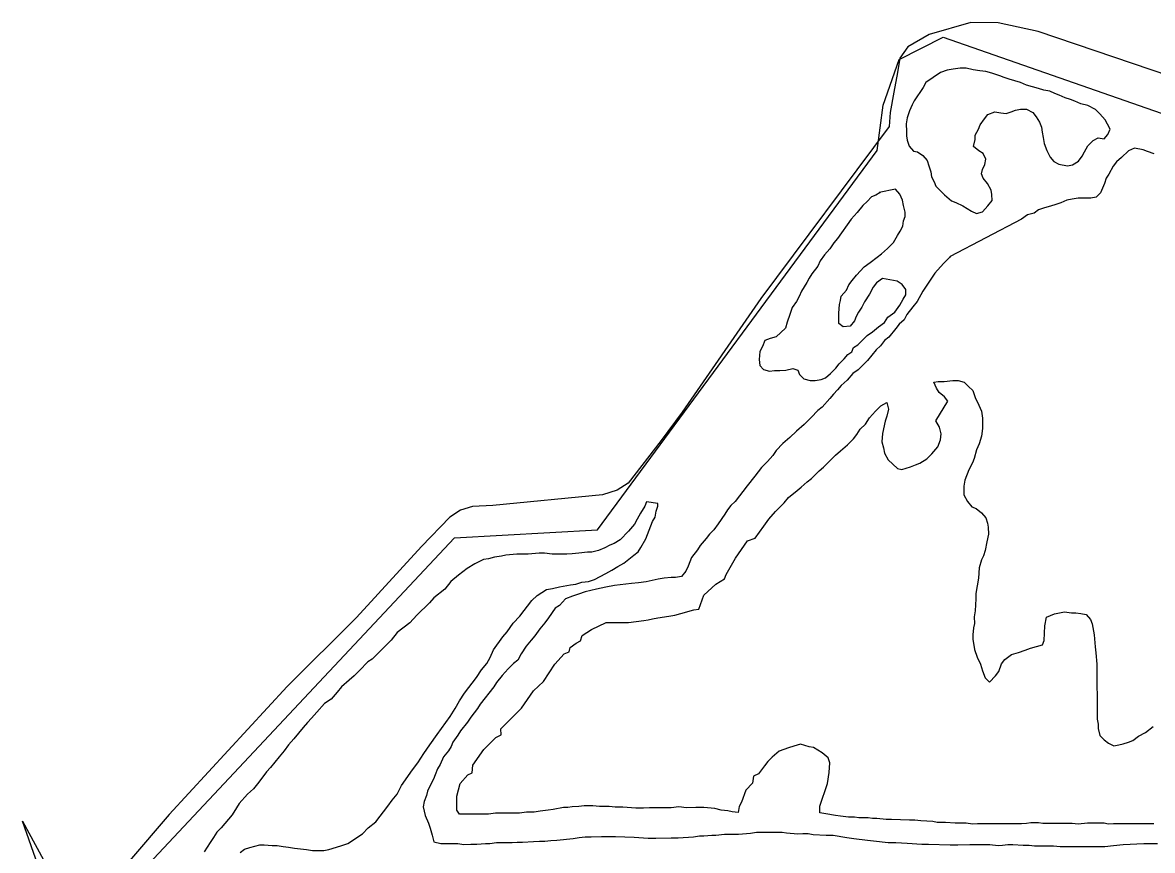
# Model space of a CAD drawing. Extents: x 0 to 34, y 0 to 22.
# Drawn here: x 4.941 to 5.1908, y 15.742 to 15.9252 of the extents above; entities that cross this region are included whole.
import ezdxf

# ---------------------------------------------------------------- set-up
doc = ezdxf.new("R2010")
doc.units = 0
for name, color, linetype in [('GM_X_Corporation', 7, 'Continuous'), ('GM_X_Major_Lake', 7, 'Continuous'), ('GM_X_Minor_Lake', 7, 'Continuous')]:
    doc.layers.add(name, color=color, linetype=linetype)

msp = doc.modelspace()

# ---------------------------------------------------------------- linework, layer by layer
at = {"layer": 'GM_X_Corporation'}
msp.add_lwpolyline([(5.20311, 15.91047), (5.16555, 15.92324), (5.15669, 15.92512), (5.15065, 15.9252), (5.14145, 15.92256), (5.13677, 15.91984), (5.13494, 15.91735), (5.13447, 15.91413), (5.13362, 15.90979), (5.13285, 15.90527), (5.13259, 15.90221), (5.10423, 15.86414), (5.08685, 15.83901), (5.08218, 15.83272), (5.07494, 15.82326), (5.07247, 15.82173), (5.06923, 15.82071), (5.04496, 15.81833), (5.04045, 15.81815), (5.03781, 15.8173), (5.03551, 15.81577), (5.02921, 15.8093), (5.01482, 15.79354), (4.99949, 15.7783), (4.97343, 15.75002), (4.96466, 15.73972)], dxfattribs=at)
msp.add_lwpolyline([(5.20311, 15.91047), (5.16555, 15.92324), (5.15669, 15.92512), (5.15065, 15.9252), (5.14145, 15.92256), (5.13677, 15.91984), (5.13494, 15.91735), (5.13447, 15.91413), (5.13362, 15.90979), (5.13285, 15.90527), (5.13259, 15.90221), (5.10423, 15.86414), (5.08685, 15.83901), (5.08218, 15.83272), (5.07494, 15.82326), (5.07247, 15.82173), (5.06923, 15.82071), (5.04496, 15.81833), (5.04045, 15.81815), (5.03781, 15.8173), (5.03551, 15.81577), (5.02921, 15.8093), (5.01482, 15.79354), (4.99949, 15.7783), (4.97343, 15.75002), (4.96466, 15.73972)], dxfattribs=at)
at = {"layer": 'GM_X_Major_Lake'}
msp.add_lwpolyline([(4.94441, 15.73885), (4.94101, 15.74849), (4.95446, 15.72366), (5.03651, 15.81123), (5.06816, 15.81294), (5.12993, 15.89689), (5.13126, 15.90696), (5.13485, 15.91703), (5.14452, 15.92196), (5.212, 15.89843)], dxfattribs=at)
msp.add_lwpolyline([(4.94441, 15.73885), (4.94101, 15.74849), (4.95446, 15.72366), (5.03651, 15.81123), (5.06816, 15.81294), (5.12993, 15.89689), (5.13126, 15.90696), (5.13485, 15.91703), (5.14452, 15.92196), (5.212, 15.89843)], dxfattribs=at)
at = {"layer": 'GM_X_Minor_Lake'}
for points in [[(5.15401, 15.91435), (5.15267, 15.91453), (5.15115, 15.91471), (5.14963, 15.91508), (5.14829, 15.91508), (5.14677, 15.91487), (5.14544, 15.91468), (5.14394, 15.91417)], [(5.13817, 15.90787), (5.1377, 15.90702), (5.13714, 15.90568), (5.13658, 15.90416), (5.13639, 15.90283), (5.13641, 15.90111), (5.13641, 15.90016), (5.13661, 15.89921), (5.137, 15.89788), (5.13796, 15.89675), (5.13891, 15.89657), (5.14006, 15.89581), (5.14102, 15.89468), (5.14141, 15.89354), (5.1418, 15.89221), (5.142, 15.89107), (5.14257, 15.88993), (5.14296, 15.88898), (5.14392, 15.88804), (5.14488, 15.88709), (5.14641, 15.88577), (5.14736, 15.88539), (5.14889, 15.88464), (5.14985, 15.88408), (5.1508, 15.88351), (5.15195, 15.88295), (5.15327, 15.88334), (5.15441, 15.88468), (5.15535, 15.88583), (5.15534, 15.88716), (5.15514, 15.88811), (5.15437, 15.88962), (5.15341, 15.89076), (5.15303, 15.89171), (5.15321, 15.89266), (5.15377, 15.8938), (5.15395, 15.89495), (5.15337, 15.89627), (5.15242, 15.89684), (5.15127, 15.89778), (5.15164, 15.89931), (5.15163, 15.90026), (5.15238, 15.90159), (5.15276, 15.90255), (5.1537, 15.90389), (5.15445, 15.90484), (5.15597, 15.90542), (5.15731, 15.90524), (5.15845, 15.90506), (5.15959, 15.90545), (5.16054, 15.90583), (5.16168, 15.90603), (5.16301, 15.90604), (5.16434, 15.90528), (5.16511, 15.90434), (5.16588, 15.9032), (5.16627, 15.90206), (5.16647, 15.90092), (5.16667, 15.89978), (5.16687, 15.89845), (5.16745, 15.89693), (5.16822, 15.89542), (5.16899, 15.89447), (5.17013, 15.89391), (5.17204, 15.89354), (5.17318, 15.89374), (5.1745, 15.89451), (5.17526, 15.89565), (5.17582, 15.89661), (5.17657, 15.89794), (5.17771, 15.89909), (5.17884, 15.89967), (5.18018, 15.89949), (5.18093, 15.90044), (5.18149, 15.90159), (5.18091, 15.90273), (5.18034, 15.90367), (5.17919, 15.905), (5.17823, 15.90594), (5.17651, 15.90688), (5.17498, 15.90725), (5.17365, 15.90782), (5.1727, 15.90819), (5.17155, 15.90856), (5.17022, 15.90912), (5.16926, 15.9095), (5.16812, 15.91006), (5.16678, 15.91025), (5.16564, 15.91062), (5.1643, 15.91099), (5.16297, 15.91136), (5.16163, 15.91193), (5.15916, 15.91267), (5.15801, 15.91304), (5.15706, 15.91342), (5.15534, 15.91398), (5.15401, 15.91435)], [(5.14394, 15.91417), (5.14071, 15.91198), (5.14014, 15.91084), (5.13817, 15.90787)], [(5.19123, 15.89613), (5.18971, 15.89669), (5.18875, 15.89707), (5.18685, 15.89744), (5.18552, 15.89686), (5.18401, 15.89533), (5.18288, 15.89437), (5.18212, 15.89341), (5.18118, 15.89169), (5.18062, 15.89074), (5.18025, 15.8896), (5.17931, 15.8875), (5.17837, 15.88654), (5.17723, 15.88634), (5.17589, 15.88633), (5.17437, 15.88632), (5.17304, 15.88613), (5.1719, 15.88593), (5.17057, 15.88535), (5.16943, 15.88496), (5.1683, 15.88457), (5.16697, 15.88419), (5.16564, 15.8838), (5.16469, 15.88303), (5.16317, 15.88264), (5.16185, 15.88168), (5.14612, 15.87341)], [(5.13402, 15.88835), (5.13041, 15.88757), (5.13061, 15.88757), (5.12966, 15.887), (5.12871, 15.88661), (5.12777, 15.88565), (5.12682, 15.8847), (5.1255, 15.88317), (5.12423, 15.88172)], [(5.13616, 15.88228), (5.13615, 15.88323), (5.13576, 15.88475), (5.13556, 15.88589), (5.13498, 15.88722), (5.13402, 15.88835)], [(5.12423, 15.88172), (5.12116, 15.87743), (5.12041, 15.87648), (5.11947, 15.87514), (5.11834, 15.8738), (5.11739, 15.87246), (5.11683, 15.87132), (5.11551, 15.8696), (5.11495, 15.86864), (5.11438, 15.86769), (5.11382, 15.86673), (5.11326, 15.86578), (5.11269, 15.86463), (5.11213, 15.86349), (5.11119, 15.86215), (5.11063, 15.86063), (5.11007, 15.85891), (5.1097, 15.85758), (5.10762, 15.85566), (5.10629, 15.85527), (5.10515, 15.85489), (5.10459, 15.85355), (5.10403, 15.85241), (5.10385, 15.85069), (5.10405, 15.84936), (5.10482, 15.84842), (5.10615, 15.84804), (5.10729, 15.84824), (5.10843, 15.84825), (5.10977, 15.84826), (5.11128, 15.84865), (5.11243, 15.84827), (5.11282, 15.84732), (5.11377, 15.84638), (5.11511, 15.84601), (5.11625, 15.84601), (5.11758, 15.84621), (5.11853, 15.8466), (5.11966, 15.84756), (5.1208, 15.84871), (5.12155, 15.84966), (5.12268, 15.85081), (5.12344, 15.85177), (5.12439, 15.85234), (5.12476, 15.8533), (5.12571, 15.85387), (5.12665, 15.85483), (5.12778, 15.85598), (5.12892, 15.85675), (5.13025, 15.8579), (5.13157, 15.85886), (5.13232, 15.86), (5.13384, 15.86115), (5.13497, 15.86268), (5.13572, 15.86402), (5.13628, 15.86497), (5.13627, 15.86611), (5.1355, 15.86725), (5.13436, 15.868), (5.13112, 15.86855), (5.12979, 15.86759), (5.12904, 15.86664), (5.12829, 15.86511), (5.12716, 15.86339), (5.1266, 15.86225), (5.12585, 15.8611), (5.12528, 15.86015), (5.12491, 15.85919), (5.12397, 15.85805), (5.12245, 15.85785), (5.12149, 15.8586), (5.12148, 15.85993), (5.12147, 15.86088), (5.12165, 15.86279), (5.12183, 15.86374), (5.12202, 15.86469), (5.12315, 15.86603), (5.12371, 15.86718), (5.12446, 15.86813), (5.12541, 15.86928), (5.12711, 15.87119), (5.12843, 15.87215), (5.12995, 15.8733), (5.13089, 15.87407), (5.13221, 15.87522), (5.13354, 15.87656), (5.13448, 15.87809), (5.13504, 15.87904), (5.1356, 15.88019), (5.13579, 15.88133), (5.13616, 15.88228)], [(5.14612, 15.87341), (5.14593, 15.87321), (5.14461, 15.87187), (5.14272, 15.86977), (5.14008, 15.86576), (5.13877, 15.86347), (5.13782, 15.86232), (5.1365, 15.8606), (5.13594, 15.85945), (5.13481, 15.8585), (5.13405, 15.85754), (5.13254, 15.85563), (5.1316, 15.85486), (5.13066, 15.85371), (5.12971, 15.85276), (5.12782, 15.85046), (5.12688, 15.8495), (5.12575, 15.84836), (5.12461, 15.84759), (5.12329, 15.84606), (5.12197, 15.84491), (5.12121, 15.84395), (5.12027, 15.843), (5.11951, 15.84204), (5.11781, 15.84013), (5.11687, 15.83936), (5.11536, 15.83783), (5.11385, 15.8363), (5.11214, 15.83477), (5.11063, 15.83342), (5.10912, 15.83208), (5.10761, 15.83055), (5.10686, 15.82941), (5.10572, 15.82807), (5.1044, 15.82673), (5.10365, 15.82577), (5.10289, 15.82482), (5.1012, 15.82271), (5.09856, 15.81927), (5.09761, 15.81832), (5.09686, 15.81736), (5.09629, 15.8164), (5.09479, 15.8143), (5.09384, 15.81296), (5.0929, 15.81201), (5.09214, 15.81105), (5.09082, 15.80952), (5.09026, 15.80857), (5.08894, 15.80685), (5.08819, 15.80494), (5.08763, 15.8038), (5.08669, 15.80265), (5.08536, 15.80245), (5.08441, 15.80244), (5.08289, 15.80224), (5.08155, 15.80205), (5.0789, 15.80146), (5.07718, 15.80126), (5.07566, 15.80106), (5.07186, 15.80065)], [(5.14337, 15.83135), (5.14393, 15.83287), (5.14411, 15.8342), (5.14372, 15.83572), (5.14295, 15.83705), (5.14558, 15.84144), (5.14481, 15.84239), (5.14367, 15.84333), (5.14309, 15.84428), (5.14251, 15.84561), (5.14346, 15.8458), (5.14479, 15.84581), (5.14669, 15.84601), (5.14783, 15.84602), (5.14917, 15.84565), (5.15013, 15.8447), (5.15108, 15.84376), (5.15166, 15.84224), (5.15244, 15.84053), (5.15302, 15.83921), (5.15322, 15.83769), (5.15323, 15.83654), (5.15323, 15.8354), (5.15306, 15.83369), (5.1525, 15.83197), (5.15194, 15.83064), (5.15138, 15.82873), (5.151, 15.82778), (5.15025, 15.82625), (5.14932, 15.82396), (5.14914, 15.82263), (5.14915, 15.82073), (5.14992, 15.81921), (5.15088, 15.81808), (5.15184, 15.8177), (5.15299, 15.81676), (5.15395, 15.81562), (5.15433, 15.81448), (5.15453, 15.81354), (5.15454, 15.81201), (5.15417, 15.8103), (5.15381, 15.80839), (5.15343, 15.80725), (5.15306, 15.8063), (5.1525, 15.80458), (5.15233, 15.8023), (5.15178, 15.79887), (5.15179, 15.79773), (5.15162, 15.79507), (5.15144, 15.79373), (5.15145, 15.79221), (5.15126, 15.79126), (5.15109, 15.78973), (5.15109, 15.78878), (5.15149, 15.7865), (5.15207, 15.7848), (5.15284, 15.78328), (5.15323, 15.78176), (5.15382, 15.78024), (5.15477, 15.7793), (5.1561, 15.78064), (5.15685, 15.78159), (5.15741, 15.78331), (5.15816, 15.78426), (5.15968, 15.78541), (5.1612, 15.7858), (5.16271, 15.78638), (5.16385, 15.78677), (5.16651, 15.78755), (5.16688, 15.7885), (5.16705, 15.79174), (5.16742, 15.79364), (5.16913, 15.79441), (5.17027, 15.79461), (5.17141, 15.79481), (5.17293, 15.79463), (5.17388, 15.79463), (5.17502, 15.79445), (5.17617, 15.79427), (5.17713, 15.79313), (5.17751, 15.79218), (5.17791, 15.78971), (5.17812, 15.78705), (5.17832, 15.78572), (5.17853, 15.78325), (5.17854, 15.78211), (5.17855, 15.77964), (5.17859, 15.77507), (5.17859, 15.77374), (5.17861, 15.77108), (5.17881, 15.76994), (5.17882, 15.76898), (5.17921, 15.76746), (5.18017, 15.76652), (5.18112, 15.76577), (5.18227, 15.7652), (5.18341, 15.7654), (5.18436, 15.76559), (5.1855, 15.76598), (5.18645, 15.76637), (5.18777, 15.76733)], [(5.06403, 15.75172), (5.06251, 15.75171), (5.06156, 15.75151), (5.06061, 15.7515), (5.05832, 15.75111), (5.05718, 15.75091), (5.05547, 15.75071), (5.05414, 15.75051), (5.05243, 15.7505), (5.05091, 15.7503), (5.04882, 15.75029), (5.0473, 15.75028), (5.04558, 15.75027), (5.04406, 15.75007), (5.04273, 15.75006), (5.04102, 15.75005), (5.04007, 15.75004), (5.03855, 15.75004), (5.03759, 15.75003), (5.03702, 15.75098), (5.037, 15.75402), (5.03774, 15.75688), (5.03943, 15.75879), (5.04038, 15.75918), (5.04056, 15.76089), (5.04301, 15.76433), (5.04565, 15.76701), (5.04679, 15.76759), (5.04678, 15.76892), (5.05132, 15.77351), (5.05395, 15.77733), (5.05622, 15.77944), (5.05867, 15.78326), (5.06074, 15.78555), (5.06188, 15.78594), (5.06207, 15.7869), (5.06339, 15.78786), (5.06434, 15.78843), (5.06471, 15.78957), (5.06679, 15.79092), (5.07002, 15.79246), (5.07116, 15.79247), (5.07249, 15.79248), (5.07382, 15.79248), (5.07496, 15.79249), (5.07667, 15.79269), (5.07839, 15.79289), (5.07934, 15.79309), (5.08029, 15.79329), (5.08143, 15.79348), (5.0839, 15.79388), (5.08523, 15.79408), (5.08655, 15.79447), (5.0894, 15.79525), (5.09054, 15.79544), (5.09166, 15.79849), (5.09431, 15.80098), (5.0962, 15.80214), (5.09658, 15.80309), (5.09864, 15.80672), (5.10128, 15.81054), (5.10299, 15.81112), (5.10487, 15.81379), (5.106, 15.81532), (5.10751, 15.81705), (5.1094, 15.81896), (5.11035, 15.82011), (5.11224, 15.82164), (5.11318, 15.82241), (5.11451, 15.82356), (5.11545, 15.82432), (5.11715, 15.82605), (5.1181, 15.82681), (5.1198, 15.82854), (5.12074, 15.82949), (5.12188, 15.83045), (5.12339, 15.83179), (5.12471, 15.83313), (5.12547, 15.83409), (5.12622, 15.83523), (5.12735, 15.83638), (5.12829, 15.83772), (5.12962, 15.83925), (5.13075, 15.8404), (5.13208, 15.84117), (5.13247, 15.83965), (5.1321, 15.83812), (5.13172, 15.83698), (5.13117, 15.83431), (5.131, 15.83241), (5.13139, 15.83108), (5.13158, 15.82994), (5.13236, 15.82842), (5.13446, 15.82654), (5.13541, 15.82635), (5.13731, 15.82693), (5.13845, 15.82732), (5.1394, 15.82771), (5.14092, 15.82867), (5.14205, 15.82982), (5.14337, 15.83135)], [(5.07857, 15.81821), (5.07765, 15.81667), (5.07689, 15.81533), (5.07633, 15.81419), (5.07501, 15.81266), (5.07312, 15.81074), (5.0718, 15.80997), (5.07085, 15.80959), (5.06971, 15.80901), (5.06838, 15.80843), (5.06686, 15.80804), (5.06591, 15.80803), (5.06401, 15.80783), (5.06249, 15.80763), (5.06135, 15.80762), (5.05983, 15.80762), (5.05811, 15.80761), (5.0564, 15.80779), (5.05526, 15.80778), (5.05279, 15.80757), (5.05146, 15.80756), (5.05031, 15.80756), (5.04784, 15.80735), (5.04689, 15.80716), (5.04537, 15.80695), (5.04404, 15.80657), (5.0429, 15.80637), (5.04101, 15.80541), (5.0393, 15.80444), (5.03836, 15.80368), (5.03741, 15.80291), (5.03571, 15.80157), (5.03439, 15.79985), (5.03193, 15.79793), (5.03098, 15.79678), (5.02815, 15.7941), (5.02664, 15.79238), (5.0238, 15.79027), (5.02248, 15.78855), (5.02154, 15.78759), (5.01927, 15.7853), (5.01833, 15.78434), (5.01738, 15.78376), (5.01549, 15.78185), (5.01436, 15.7807), (5.01322, 15.77974), (5.01152, 15.77821), (5.01058, 15.77706), (5.00926, 15.77553), (5.00774, 15.77457), (5.00604, 15.77266), (5.00491, 15.77132), (5.00397, 15.77036), (5.00302, 15.76921), (5.00095, 15.76673), (4.99982, 15.76539), (4.99887, 15.76405), (4.99774, 15.76271), (4.99586, 15.76042), (4.99491, 15.75946), (4.99322, 15.75717), (4.99208, 15.75564), (4.99076, 15.75449), (4.98887, 15.75239), (4.98831, 15.75143), (4.98737, 15.7499), (4.98492, 15.74704), (4.98397, 15.74608), (4.98322, 15.74493), (4.98247, 15.74379), (4.98115, 15.74169)], [(5.01745, 15.74705), (5.01915, 15.74839), (5.02179, 15.75183), (5.02273, 15.75317), (5.02386, 15.75451), (5.0248, 15.75642), (5.02725, 15.75986), (5.02838, 15.76138), (5.0297, 15.76349), (5.03102, 15.76539), (5.03271, 15.76769), (5.03554, 15.7717), (5.03667, 15.77342), (5.03761, 15.77514), (5.03874, 15.77686), (5.04138, 15.7803), (5.0425, 15.78202), (5.04364, 15.78336), (5.04439, 15.78469), (5.04514, 15.78641), (5.04721, 15.78927), (5.04815, 15.79042), (5.04947, 15.79233), (5.05098, 15.79386), (5.05362, 15.7973), (5.05475, 15.79845), (5.05684, 15.7998), (5.05817, 15.8), (5.05969, 15.80039), (5.06216, 15.80078), (5.0633, 15.80098), (5.06463, 15.80137), (5.06615, 15.80157), (5.06748, 15.80196), (5.06994, 15.8033), (5.07127, 15.80407), (5.07259, 15.80484), (5.07392, 15.80561), (5.07619, 15.80734), (5.07714, 15.80811), (5.0777, 15.80906), (5.07883, 15.81097), (5.07995, 15.81383), (5.08032, 15.81478), (5.08089, 15.81574), (5.08107, 15.81707), (5.08144, 15.81821), (5.08144, 15.81878)], [(5.08144, 15.81878), (5.07896, 15.81915), (5.07857, 15.81821)], [(5.07186, 15.80065), (5.06996, 15.80026), (5.06787, 15.79987), (5.0654, 15.79928), (5.06389, 15.7987), (5.06256, 15.79831), (5.06104, 15.79773), (5.05972, 15.7962), (5.05877, 15.79563), (5.05726, 15.79352), (5.05651, 15.79238), (5.05538, 15.79104), (5.05425, 15.78951), (5.05349, 15.78855), (5.05236, 15.78721), (5.05123, 15.7855), (5.05048, 15.78416), (5.04954, 15.78339), (5.0484, 15.78225), (5.04708, 15.78071), (5.04576, 15.77918), (5.0452, 15.77823), (5.04218, 15.77441), (5.04161, 15.77345), (5.04086, 15.7725), (5.04011, 15.77154), (5.03935, 15.77039), (5.03784, 15.76848), (5.03728, 15.76753), (5.03615, 15.766), (5.03578, 15.76505), (5.03521, 15.76409), (5.03408, 15.76275), (5.03333, 15.76104), (5.03277, 15.76008), (5.03221, 15.75875), (5.03183, 15.75779), (5.03108, 15.75627), (5.03052, 15.75512), (5.03034, 15.75417), (5.02977, 15.75283), (5.02959, 15.75169), (5.02999, 15.74979), (5.03076, 15.74808), (5.03115, 15.74695), (5.03154, 15.74543), (5.03193, 15.74391), (5.03345, 15.74354), (5.03441, 15.74354), (5.03726, 15.74356), (5.03859, 15.74338), (5.04011, 15.74339), (5.04145, 15.74339), (5.04335, 15.7436), (5.0443, 15.7436), (5.04582, 15.7438), (5.04696, 15.74381), (5.04924, 15.74382), (5.05039, 15.74383), (5.05153, 15.74384), (5.054, 15.74404), (5.05533, 15.74405), (5.05647, 15.74406), (5.0578, 15.74426), (5.05913, 15.74427), (5.06275, 15.74467), (5.06408, 15.74487), (5.06541, 15.74507), (5.06674, 15.74507), (5.06902, 15.74509), (5.07016, 15.7451), (5.07111, 15.7451), (5.07207, 15.74511), (5.07625, 15.74494), (5.0793, 15.74477), (5.08101, 15.74478), (5.08443, 15.7448), (5.08596, 15.74482), (5.08938, 15.74503), (5.09071, 15.74523), (5.09166, 15.74523), (5.09337, 15.74543), (5.09432, 15.74544), (5.09622, 15.74564), (5.09813, 15.74565), (5.09927, 15.74566), (5.10193, 15.74587), (5.10326, 15.74606), (5.10421, 15.74607), (5.10535, 15.74608), (5.10688, 15.74609), (5.10802, 15.74609), (5.10897, 15.7461), (5.10992, 15.74592), (5.11239, 15.74574), (5.11354, 15.74575), (5.11468, 15.74576), (5.11582, 15.74557), (5.11868, 15.7454), (5.1202, 15.74541), (5.12325, 15.74486)], [(5.18777, 15.76733), (5.18929, 15.7681), (5.19099, 15.76944)], [(5.19114, 15.74795), (5.19, 15.74794), (5.1881, 15.74793), (5.18677, 15.74792), (5.18506, 15.74791), (5.18391, 15.7479), (5.1822, 15.74789), (5.18106, 15.74788), (5.18011, 15.74807), (5.17916, 15.74806), (5.17802, 15.74805), (5.17649, 15.74804), (5.1744, 15.74784), (5.17307, 15.74802), (5.17174, 15.74802), (5.16907, 15.748), (5.16774, 15.74799), (5.1666, 15.74798), (5.16565, 15.74817), (5.16394, 15.74816), (5.16299, 15.74796), (5.16184, 15.74795), (5.15899, 15.74794), (5.15747, 15.74793), (5.15595, 15.74792), (5.15462, 15.74791), (5.15214, 15.74789), (5.151, 15.74788), (5.14967, 15.74807), (5.14815, 15.74806), (5.14719, 15.74805), (5.1451, 15.74823), (5.14415, 15.74822), (5.1432, 15.74822), (5.14225, 15.7484), (5.13958, 15.74857), (5.13825, 15.74876), (5.13711, 15.74875), (5.13311, 15.74891), (5.13197, 15.74891), (5.12987, 15.74908), (5.12892, 15.74908), (5.12797, 15.74926), (5.12588, 15.74925), (5.12493, 15.74943), (5.12359, 15.74943), (5.12188, 15.7496), (5.12074, 15.74979), (5.11864, 15.75016), (5.11731, 15.75034), (5.1173, 15.75186), (5.11898, 15.75682), (5.11934, 15.75929), (5.11951, 15.76138), (5.11913, 15.76252), (5.11779, 15.76366), (5.11683, 15.76422), (5.11587, 15.76479), (5.11492, 15.76497), (5.11302, 15.76553), (5.1115, 15.76514), (5.11036, 15.76475), (5.10827, 15.76398), (5.10676, 15.76264), (5.10581, 15.76168), (5.10506, 15.76072), (5.10374, 15.759), (5.1026, 15.75843), (5.10242, 15.7569), (5.10091, 15.75537), (5.09998, 15.7527), (5.09941, 15.75175), (5.09923, 15.75041), (5.0979, 15.7506), (5.09695, 15.75078), (5.09543, 15.75096), (5.09409, 15.75133), (5.09162, 15.75151), (5.0899, 15.7515), (5.08781, 15.75148), (5.0861, 15.75166), (5.08439, 15.75146), (5.08344, 15.75146), (5.08191, 15.75145), (5.07963, 15.75143), (5.0783, 15.75142), (5.07659, 15.75141), (5.07373, 15.75159), (5.07202, 15.75158), (5.07069, 15.75176), (5.06859, 15.75174), (5.06707, 15.75193), (5.06612, 15.75192), (5.06517, 15.75191), (5.06403, 15.75172)], [(4.98914, 15.74155), (4.99009, 15.74231), (4.99123, 15.7427), (4.9935, 15.74329), (4.99446, 15.74329), (4.99617, 15.74311), (4.99731, 15.74312), (4.99864, 15.74294), (4.99979, 15.74275), (5.00112, 15.74257), (5.00379, 15.74221), (5.00512, 15.74203), (5.00759, 15.74204), (5.00873, 15.74224), (5.01139, 15.74302), (5.01291, 15.7436), (5.01613, 15.74571), (5.01745, 15.74705)], [(5.12325, 15.74486), (5.12477, 15.74468), (5.12782, 15.74432), (5.12915, 15.74413), (5.13239, 15.74377), (5.1341, 15.74378), (5.13657, 15.74361), (5.13981, 15.74344), (5.14133, 15.74345), (5.14609, 15.74329), (5.1478, 15.7433), (5.15046, 15.74332), (5.15141, 15.74332), (5.15275, 15.74333), (5.1537, 15.74334), (5.15484, 15.74334), (5.15674, 15.74316), (5.15769, 15.74317), (5.15883, 15.74337), (5.15997, 15.74338), (5.16226, 15.7432), (5.16359, 15.74321), (5.16473, 15.74302), (5.16797, 15.74305), (5.16892, 15.74305), (5.17044, 15.74287), (5.17215, 15.74288), (5.17425, 15.74289), (5.17539, 15.7429), (5.17672, 15.74291), (5.18033, 15.74293), (5.18224, 15.74313), (5.18433, 15.74334), (5.18889, 15.74356), (5.19041, 15.74357), (5.19194, 15.74358)]]:
    msp.add_lwpolyline(points, dxfattribs=at)

doc.saveas('drawing.dxf')
